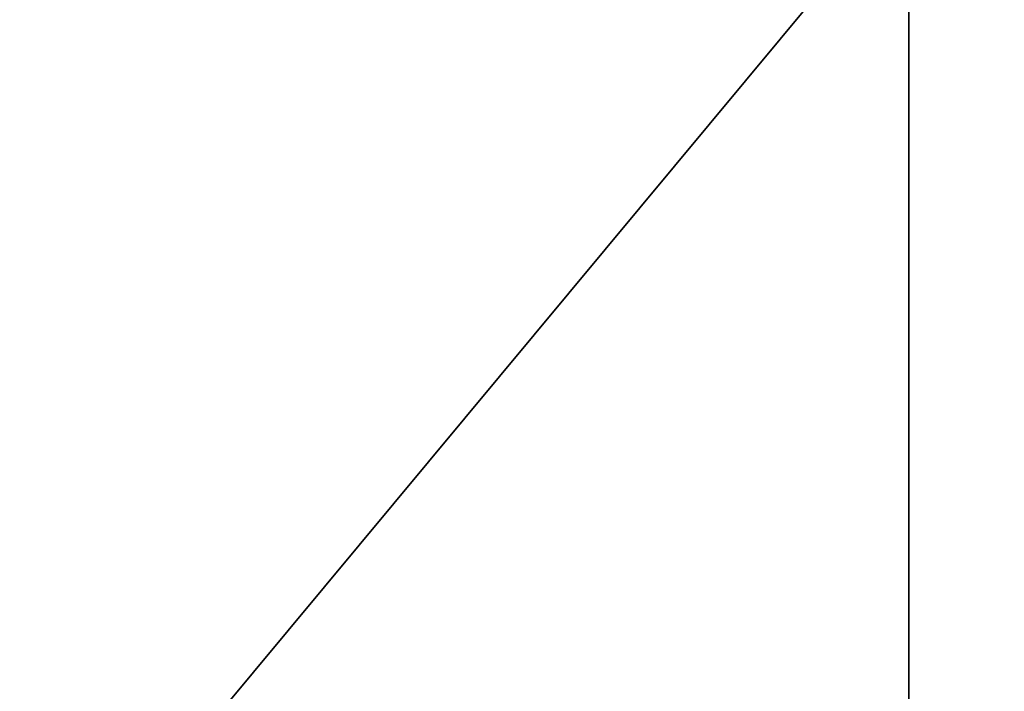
# Model space of a CAD drawing. Header units: millimetres. Extents: x -144 to 364, y -408 to 1133.
# Tile 629 of 656: x -57.9956 to -57.9703, y 987.4293 to 987.4465. Entities that reach past the tile are written whole.
import ezdxf

# ---------------------------------------------------------------- set-up
doc = ezdxf.new("R2010")
doc.units = ezdxf.units.MM
doc.header["$LTSCALE"] = 41.718519
for name, color, linetype in [('1523', 7, 'CONTINUOUS'), ('1524', 7, 'CONTINUOUS'), ('1563', 7, 'CONTINUOUS'), ('1564', 7, 'CONTINUOUS'), ('1639', 7, 'CONTINUOUS'), ('1640', 7, 'CONTINUOUS')]:
    doc.layers.add(name, color=color, linetype=linetype)

msp = doc.modelspace()

# ---------------------------------------------------------------- linework, layer by layer
at = {"layer": '1523', "color": 7, "linetype": 'CONTINUOUS', "true_color": 0xaaaaaa}
for points in [[(-58.073906, 987.45, 369.98864), (-57.103457, 987.45, 370.235746), (-58.073873, 986.489613, 369.988656), (-58.073906, 987.45, 369.98864)], [(-58.073873, 986.489613, 369.988656), (-57.103457, 987.45, 370.235746), (-57.103492, 986.489613, 370.235745), (-58.073873, 986.489613, 369.988656)]]:
    msp.add_3dface(points, dxfattribs=at)
at = {"layer": '1524', "color": 7, "linetype": 'CONTINUOUS', "true_color": 0xaaaaaa}
for points in [[(-57.972782, 987.45, 365.935551), (-58.771, 987.45, 366.540172), (-57.972799, 986.489613, 365.935557), (-57.972782, 987.45, 365.935551)], [(-58.771, 987.45, 366.540172), (-58.771, 986.489613, 366.540172), (-57.972799, 986.489613, 365.935557), (-58.771, 987.45, 366.540172)], [(-56.991309, 986.489613, 365.737144), (-57.972782, 987.45, 365.935551), (-57.972799, 986.489613, 365.935557), (-56.991309, 986.489613, 365.737144)], [(-56.991344, 987.45, 365.737142), (-57.972782, 987.45, 365.935551), (-56.991309, 986.489613, 365.737144), (-56.991344, 987.45, 365.737142)]]:
    msp.add_3dface(points, dxfattribs=at)
at = {"layer": '1563', "color": 7, "linetype": 'CONTINUOUS', "true_color": 0xaaaaaa}
for points in [[(-57.103457, 987.45, 229.764254), (-58.073906, 987.45, 230.01136), (-57.103492, 986.489613, 229.764255), (-57.103457, 987.45, 229.764254)], [(-57.103492, 986.489613, 229.764255), (-58.073906, 987.45, 230.01136), (-58.073873, 986.489613, 230.011344), (-57.103492, 986.489613, 229.764255)]]:
    msp.add_3dface(points, dxfattribs=at)
at = {"layer": '1564', "color": 7, "linetype": 'CONTINUOUS', "true_color": 0xaaaaaa}
for points in [[(-58.771, 987.45, 233.459828), (-57.972782, 987.45, 234.064449), (-58.771, 986.489613, 233.459828), (-58.771, 987.45, 233.459828)], [(-58.771, 986.489613, 233.459828), (-57.972782, 987.45, 234.064449), (-57.972799, 986.489613, 234.064443), (-58.771, 986.489613, 233.459828)], [(-57.972782, 987.45, 234.064449), (-56.991344, 987.45, 234.262858), (-57.972799, 986.489613, 234.064443), (-57.972782, 987.45, 234.064449)], [(-57.972799, 986.489613, 234.064443), (-56.991344, 987.45, 234.262858), (-56.991309, 986.489613, 234.262856), (-57.972799, 986.489613, 234.064443)]]:
    msp.add_3dface(points, dxfattribs=at)
at = {"layer": '1639', "color": 7, "linetype": 'CONTINUOUS', "true_color": 0xaaaaaa}
for points in [[(-51.022094, 987.375975, 400.136498), (-61.531668, 987.95, 394.181229), (-66.058727, 987.375975, 390.922038), (-51.022094, 987.375975, 400.136498)], [(-45.190735, 987.95, 403.024499), (-61.531668, 987.95, 394.181229), (-51.022094, 987.375975, 400.136498), (-45.190735, 987.95, 403.024499)]]:
    msp.add_3dface(points, dxfattribs=at)
at = {"layer": '1640', "color": 7, "linetype": 'CONTINUOUS', "true_color": 0xaaaaaa}
for points in [[(-66.058727, 987.375975, 209.077962), (-61.531668, 987.95, 205.818771), (-51.022094, 987.375975, 199.863502), (-66.058727, 987.375975, 209.077962)], [(-61.531668, 987.95, 205.818771), (-45.190735, 987.95, 196.975501), (-51.022094, 987.375975, 199.863502), (-61.531668, 987.95, 205.818771)]]:
    msp.add_3dface(points, dxfattribs=at)

doc.saveas('drawing.dxf')
